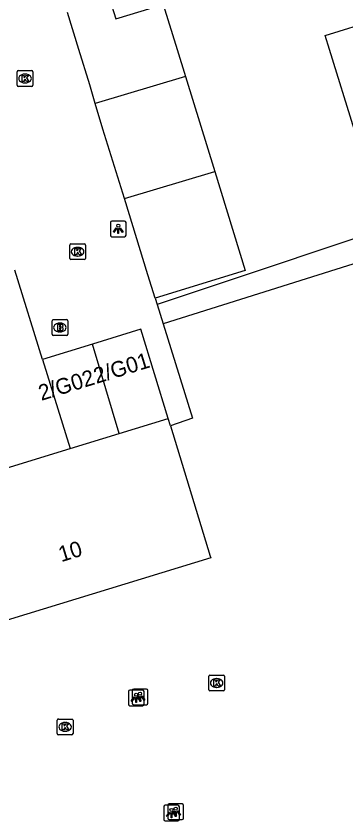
# Model space of a CAD drawing. Extents: x 161253 to 161848, y 384872 to 385383.
# Drawn here: x 161469.3 to 161490.3, y 384950.8 to 385002.1 of the extents above; entities that cross this region are included whole.
import ezdxf

# ---------------------------------------------------------------- set-up
doc = ezdxf.new("R2010")
doc.units = 0
for name, color, linetype in [('IMGEO_Brandkraan', 7, 'Continuous'), ('IMGEO_Kolk', 7, 'Continuous'), ('IMGEO_Lichtpunt', 7, 'Continuous'), ('IMGEO_Pand', 7, 'Continuous'), ('IMGEO_Pand_nummerreeks', 7, 'Continuous'), ('IMGEO_Rijbaan_lokaal_open', 7, 'Continuous'), ('IMGEO_Voetpad_open', 7, 'Continuous')]:
    doc.layers.add(name, color=color, linetype=linetype)

msp = doc.modelspace()

# ---------------------------------------------------------------- linework, layer by layer
at = {"layer": 'IMGEO_Brandkraan'}
for p, q in [((161471.63, 384981.861), (161471.63, 384982.713)), ((161471.705, 384982.787), (161472.557, 384982.787)), ((161472.118, 384982.567), (161472.143, 384982.567)), ((161472.631, 384982.713), (161472.631, 384981.861)), ((161472.141, 384982.007), (161472.116, 384982.007)), ((161472.557, 384981.787), (161471.705, 384981.787))]:
    msp.add_line(p, q, dxfattribs=at)
for points in [[(161471.63, 384981.861), (161471.63, 384982.713)], [(161471.705, 384982.787), (161472.557, 384982.787)], [(161472.631, 384982.713), (161472.631, 384981.861)], [(161471.978, 384982.487), (161471.978, 384982.087), (161472.191, 384982.087)], [(161472.209, 384982.487), (161471.978, 384982.487)], [(161472.157, 384982.406), (161472.103, 384982.406), (161472.103, 384982.33)], [(161472.103, 384982.33), (161472.156, 384982.33)], [(161472.165, 384982.254), (161472.103, 384982.254), (161472.103, 384982.173)], [(161472.103, 384982.173), (161472.165, 384982.173)], [(161472.557, 384981.787), (161471.705, 384981.787)]]:
    msp.add_lwpolyline(points, dxfattribs=at)
for centre, radius, start, end in [((161471.707, 384982.711), 0.0765, 91.552, 178.448), ((161471.707, 384982.711), 0.0765, 91.552, 178.448), ((161472.555, 384982.711), 0.0765, 1.552, 88.448), ((161472.555, 384982.711), 0.0765, 1.552, 88.448), ((161472.158, 384982.368), 0.0379, 267.8285, 90.9355), ((161472.166, 384982.213), 0.0404, 269.8759, 90.5077), ((161472.197, 384982.338), 0.251, 268.6676, 293.5347), ((161472.213, 384982.342), 0.145, 59.4692, 91.5367), ((161472.238, 384982.389), 0.0922, 285.5137, 58.1501), ((161472.243, 384982.197), 0.105, 301.3115, 78.989), ((161471.707, 384981.863), 0.0765, 181.552, 268.448), ((161471.707, 384981.863), 0.0765, 181.552, 268.448), ((161472.555, 384981.863), 0.0765, 271.552, 358.448), ((161472.555, 384981.863), 0.0765, 271.552, 358.448)]:
    msp.add_arc(centre, radius, start, end, dxfattribs=at)
for centre, major_axis, ratio, start_param, end_param in [((161472.117, 384982.287), (-0.387, 0.002), 0.722429, 4.712389, 7.853982), ((161472.142, 384982.287), (-0.39, 0.002), 0.717154, 1.570796, 4.712389)]:
    msp.add_ellipse(centre, major_axis=major_axis, ratio=ratio, start_param=start_param, end_param=end_param, dxfattribs=at)
at = {"layer": 'IMGEO_Kolk'}
for p, q in [((161469.413, 384997.728), (161469.413, 384998.58)), ((161469.488, 384998.654), (161470.34, 384998.654)), ((161469.901, 384998.434), (161469.926, 384998.434)), ((161470.414, 384998.58), (161470.414, 384997.728)), ((161470.34, 384997.654), (161469.488, 384997.654)), ((161469.924, 384997.874), (161469.899, 384997.874)), ((161472.758, 384986.689), (161472.758, 384987.541)), ((161472.833, 384987.615), (161473.685, 384987.615)), ((161473.246, 384987.395), (161473.271, 384987.395)), ((161473.759, 384987.541), (161473.759, 384986.689)), ((161473.685, 384986.615), (161472.833, 384986.615)), ((161473.269, 384986.835), (161473.244, 384986.835)), ((161481.613, 384959.207), (161481.613, 384960.059)), ((161481.688, 384960.133), (161482.54, 384960.133)), ((161482.614, 384960.059), (161482.614, 384959.207)), ((161482.101, 384959.913), (161482.126, 384959.913)), ((161482.54, 384959.133), (161481.688, 384959.133)), ((161482.124, 384959.353), (161482.099, 384959.353)), ((161471.965, 384956.414), (161471.965, 384957.266)), ((161472.04, 384957.34), (161472.892, 384957.34)), ((161472.453, 384957.12), (161472.478, 384957.12)), ((161472.966, 384957.266), (161472.966, 384956.414)), ((161472.476, 384956.56), (161472.451, 384956.56)), ((161472.892, 384956.34), (161472.04, 384956.34))]:
    msp.add_line(p, q, dxfattribs=at)
for points in [[(161469.413, 384997.728), (161469.413, 384998.58)], [(161469.488, 384998.654), (161470.34, 384998.654)], [(161470.414, 384998.58), (161470.414, 384997.728)], [(161469.734, 384998.354), (161469.857, 384998.354), (161469.857, 384998.203), (161469.987, 384998.354), (161470.151, 384998.354), (161470.005, 384998.203), (161470.158, 384997.954), (161470.006, 384997.954), (161469.921, 384998.118), (161469.857, 384998.051), (161469.857, 384997.954), (161469.734, 384997.954), (161469.734, 384998.354)], [(161470.34, 384997.654), (161469.488, 384997.654)], [(161472.758, 384986.689), (161472.758, 384987.541)], [(161472.833, 384987.615), (161473.685, 384987.615)], [(161473.079, 384987.315), (161473.202, 384987.315), (161473.202, 384987.164), (161473.332, 384987.315), (161473.496, 384987.315), (161473.35, 384987.164), (161473.503, 384986.915), (161473.351, 384986.915), (161473.266, 384987.079), (161473.202, 384987.012), (161473.202, 384986.915), (161473.079, 384986.915), (161473.079, 384987.315)], [(161473.759, 384987.541), (161473.759, 384986.689)], [(161473.685, 384986.615), (161472.833, 384986.615)], [(161481.613, 384959.207), (161481.613, 384960.059)], [(161481.688, 384960.133), (161482.54, 384960.133)], [(161482.614, 384960.059), (161482.614, 384959.207)], [(161481.934, 384959.833), (161482.057, 384959.833), (161482.057, 384959.682), (161482.187, 384959.833), (161482.351, 384959.833), (161482.205, 384959.682), (161482.358, 384959.433), (161482.206, 384959.433), (161482.121, 384959.597), (161482.057, 384959.53), (161482.057, 384959.433), (161481.934, 384959.433), (161481.934, 384959.833)], [(161482.54, 384959.133), (161481.688, 384959.133)], [(161471.965, 384956.414), (161471.965, 384957.266)], [(161472.04, 384957.34), (161472.892, 384957.34)], [(161472.286, 384957.04), (161472.409, 384957.04), (161472.409, 384956.889), (161472.539, 384957.04), (161472.703, 384957.04), (161472.557, 384956.889), (161472.71, 384956.64), (161472.558, 384956.64), (161472.473, 384956.804), (161472.409, 384956.737), (161472.409, 384956.64), (161472.286, 384956.64), (161472.286, 384957.04)], [(161472.966, 384957.266), (161472.966, 384956.414)], [(161472.892, 384956.34), (161472.04, 384956.34)]]:
    msp.add_lwpolyline(points, dxfattribs=at)
for centre, start, end in [((161469.49, 384998.578), 91.552, 178.448), ((161469.49, 384998.578), 91.552, 178.448), ((161470.338, 384998.578), 1.552, 88.448), ((161470.338, 384998.578), 1.552, 88.448), ((161469.49, 384997.73), 181.552, 268.448), ((161469.49, 384997.73), 181.552, 268.448), ((161470.338, 384997.73), 271.552, 358.448), ((161470.338, 384997.73), 271.552, 358.448), ((161472.835, 384987.539), 91.552, 178.448), ((161472.835, 384987.539), 91.552, 178.448), ((161473.683, 384987.539), 1.552, 88.448), ((161473.683, 384987.539), 1.552, 88.448), ((161472.835, 384986.691), 181.552, 268.448), ((161472.835, 384986.691), 181.552, 268.448), ((161473.683, 384986.691), 271.552, 358.448), ((161473.683, 384986.691), 271.552, 358.448), ((161481.69, 384960.057), 91.552, 178.448), ((161481.69, 384960.057), 91.552, 178.448), ((161482.538, 384960.057), 1.552, 88.448), ((161482.538, 384960.057), 1.552, 88.448), ((161481.69, 384959.209), 181.552, 268.448), ((161481.69, 384959.209), 181.552, 268.448), ((161482.538, 384959.209), 271.552, 358.448), ((161482.538, 384959.209), 271.552, 358.448), ((161472.042, 384957.264), 91.552, 178.448), ((161472.042, 384957.264), 91.552, 178.448), ((161472.89, 384957.264), 1.552, 88.448), ((161472.89, 384957.264), 1.552, 88.448), ((161472.042, 384956.416), 181.552, 268.448), ((161472.042, 384956.416), 181.552, 268.448), ((161472.89, 384956.416), 271.552, 358.448), ((161472.89, 384956.416), 271.552, 358.448)]:
    msp.add_arc(centre, 0.0765, start, end, dxfattribs=at)
for centre, major_axis, ratio, start_param, end_param in [((161469.9, 384998.154), (-0.387, 0.002), 0.722429, 4.712389, 7.853982), ((161469.925, 384998.154), (-0.39, 0.002), 0.717154, 1.570796, 4.712389), ((161473.245, 384987.115), (-0.387, 0.002), 0.722429, 4.712389, 7.853982), ((161473.27, 384987.115), (-0.39, 0.002), 0.717154, 1.570796, 4.712389), ((161482.1, 384959.633), (-0.387, 0.002), 0.722429, 4.712389, 7.853982), ((161482.125, 384959.633), (-0.39, 0.002), 0.717154, 1.570796, 4.712389), ((161472.452, 384956.84), (-0.387, 0.002), 0.722429, 4.712389, 7.853982), ((161472.477, 384956.84), (-0.39, 0.002), 0.717154, 1.570796, 4.712389)]:
    msp.add_ellipse(centre, major_axis=major_axis, ratio=ratio, start_param=start_param, end_param=end_param, dxfattribs=at)
at = {"layer": 'IMGEO_Lichtpunt'}
for p, q in [((161475.349, 384988.975), (161475.349, 384988.168)), ((161475.349, 384988.975), (161475.349, 384988.168)), ((161476.251, 384989.07), (161475.443, 384989.07)), ((161476.251, 384989.07), (161475.443, 384989.07)), ((161476.345, 384988.168), (161476.345, 384988.975)), ((161476.345, 384988.168), (161476.345, 384988.975)), ((161475.443, 384988.074), (161476.251, 384988.074)), ((161475.443, 384988.074), (161476.251, 384988.074)), ((161476.493, 384959.09), (161476.493, 384958.283)), ((161476.493, 384959.09), (161476.493, 384958.283)), ((161477.395, 384959.185), (161476.587, 384959.185)), ((161477.395, 384959.185), (161476.587, 384959.185)), ((161476.736, 384959.153), (161476.736, 384958.346)), ((161476.736, 384959.153), (161476.736, 384958.346)), ((161477.638, 384959.248), (161476.83, 384959.248)), ((161477.638, 384959.248), (161476.83, 384959.248)), ((161477.489, 384958.283), (161477.489, 384959.09)), ((161477.489, 384958.283), (161477.489, 384959.09)), ((161477.732, 384958.346), (161477.732, 384959.153)), ((161477.732, 384958.346), (161477.732, 384959.153)), ((161476.587, 384958.189), (161477.395, 384958.189)), ((161476.587, 384958.189), (161477.395, 384958.189)), ((161476.83, 384958.252), (161477.638, 384958.252)), ((161476.83, 384958.252), (161477.638, 384958.252)), ((161478.743, 384951.748), (161478.743, 384950.941)), ((161478.743, 384951.748), (161478.743, 384950.941)), ((161479.645, 384951.843), (161478.837, 384951.843)), ((161479.645, 384951.843), (161478.837, 384951.843)), ((161479.006, 384951.835), (161479.006, 384951.028)), ((161479.006, 384951.835), (161479.006, 384951.028)), ((161479.908, 384951.93), (161479.1, 384951.93)), ((161479.908, 384951.93), (161479.1, 384951.93)), ((161479.739, 384950.941), (161479.739, 384951.748)), ((161479.739, 384950.941), (161479.739, 384951.748)), ((161480.002, 384951.028), (161480.002, 384951.835)), ((161480.002, 384951.028), (161480.002, 384951.835)), ((161478.837, 384950.847), (161479.645, 384950.847)), ((161478.837, 384950.847), (161479.645, 384950.847)), ((161479.1, 384950.934), (161479.908, 384950.934)), ((161479.1, 384950.934), (161479.908, 384950.934))]:
    msp.add_line(p, q, dxfattribs=at)
for points in [[(161475.723, 384988.639), (161475.762, 384988.611), (161475.574, 384988.349), (161475.536, 384988.376), (161475.723, 384988.639)], [(161475.825, 384988.591), (161475.872, 384988.591), (161475.872, 384988.269), (161475.825, 384988.269), (161475.825, 384988.591)], [(161475.935, 384988.611), (161475.973, 384988.638), (161476.16, 384988.376), (161476.121, 384988.348), (161475.935, 384988.611)], [(161476.867, 384958.754), (161476.906, 384958.726), (161476.718, 384958.464), (161476.68, 384958.491), (161476.867, 384958.754)], [(161477.11, 384958.817), (161477.149, 384958.789), (161476.961, 384958.527), (161476.923, 384958.554), (161477.11, 384958.817)], [(161476.969, 384958.706), (161477.016, 384958.706), (161477.016, 384958.384), (161476.969, 384958.384), (161476.969, 384958.706)], [(161477.079, 384958.726), (161477.117, 384958.753), (161477.304, 384958.491), (161477.265, 384958.463), (161477.079, 384958.726)], [(161477.212, 384958.769), (161477.259, 384958.769), (161477.259, 384958.447), (161477.212, 384958.447), (161477.212, 384958.769)], [(161477.322, 384958.789), (161477.36, 384958.816), (161477.547, 384958.554), (161477.508, 384958.526), (161477.322, 384958.789)], [(161479.117, 384951.412), (161479.156, 384951.384), (161478.968, 384951.122), (161478.93, 384951.149), (161479.117, 384951.412)], [(161479.38, 384951.499), (161479.419, 384951.471), (161479.231, 384951.209), (161479.193, 384951.236), (161479.38, 384951.499)], [(161479.219, 384951.364), (161479.266, 384951.364), (161479.266, 384951.042), (161479.219, 384951.042), (161479.219, 384951.364)], [(161479.329, 384951.384), (161479.367, 384951.411), (161479.554, 384951.149), (161479.515, 384951.121), (161479.329, 384951.384)], [(161479.482, 384951.451), (161479.529, 384951.451), (161479.529, 384951.129), (161479.482, 384951.129), (161479.482, 384951.451)], [(161479.592, 384951.471), (161479.63, 384951.498), (161479.817, 384951.236), (161479.778, 384951.208), (161479.592, 384951.471)]]:
    msp.add_lwpolyline(points, dxfattribs=at)
for centre in [(161475.848, 384988.773), (161476.992, 384958.888), (161477.235, 384958.951), (161479.242, 384951.546), (161479.505, 384951.633)]:
    msp.add_circle(centre, 0.0994, dxfattribs=at)
for centre, start, end in [((161475.443, 384988.975), 90, 180), ((161475.443, 384988.975), 90, 180), ((161476.251, 384988.975), 0, 90), ((161476.251, 384988.975), 0, 90), ((161475.443, 384988.168), 180, 270), ((161475.443, 384988.168), 180, 270), ((161476.251, 384988.168), 270, 0), ((161476.251, 384988.168), 270, 360), ((161476.587, 384959.09), 90, 180), ((161476.587, 384959.09), 90, 180), ((161476.83, 384959.153), 90, 180), ((161476.83, 384959.153), 90, 180), ((161477.395, 384959.09), 0, 90), ((161477.395, 384959.09), 0, 90), ((161477.638, 384959.153), 0, 90), ((161477.638, 384959.153), 0, 90), ((161476.587, 384958.283), 180, 270), ((161476.587, 384958.283), 180, 270), ((161476.83, 384958.346), 180, 270), ((161476.83, 384958.346), 180, 270), ((161477.395, 384958.283), 270, 0), ((161477.395, 384958.283), 270, 360), ((161477.638, 384958.346), 270, 0), ((161477.638, 384958.346), 270, 360), ((161478.837, 384951.748), 90, 180), ((161478.837, 384951.748), 90, 180), ((161479.1, 384951.835), 90, 180), ((161479.1, 384951.835), 90, 180), ((161479.645, 384951.748), 0, 90), ((161479.645, 384951.748), 0, 90), ((161479.908, 384951.835), 0, 90), ((161479.908, 384951.835), 0, 90), ((161478.837, 384950.941), 180, 270), ((161478.837, 384950.941), 180, 270), ((161479.1, 384951.028), 180, 270), ((161479.1, 384951.028), 180, 270), ((161479.645, 384950.941), 270, 0), ((161479.645, 384950.941), 270, 360), ((161479.908, 384951.028), 270, 0), ((161479.908, 384951.028), 270, 360)]:
    msp.add_arc(centre, 0.0946, start, end, dxfattribs=at)
at = {"layer": 'IMGEO_Pand'}
for points in [[(161475.314, 385003.189), (161475.695, 385001.953), (161478.707, 385002.877), (161479.593, 385000), (161480.125, 384998.272)], [(161474.387, 384996.562), (161474.039, 384997.742), (161473.343, 385000), (161472.616, 385002.358)], [(161491.462, 384995.042), (161490.89, 384994.866), (161489.308, 385000), (161489.033, 385000.893), (161492.311, 385001.903)], [(161480.125, 384998.272), (161474.387, 384996.562)], [(161480.125, 384998.272), (161481.988, 384992.224)], [(161476.238, 384990.501), (161474.872, 384994.919), (161474.387, 384996.562)], [(161476.238, 384990.501), (161481.988, 384992.224)], [(161481.988, 384992.224), (161483.928, 384985.929), (161478.198, 384984.164)], [(161478.198, 384984.164), (161477.739, 384985.648), (161476.238, 384990.501)], [(161471.025, 384980.249), (161469.271, 384985.935)], [(161479.03, 384976.489), (161477.285, 384982.181), (161474.212, 384981.233)], [(161474.212, 384981.233), (161471.025, 384980.249)], [(161475.908, 384975.532), (161474.212, 384981.233)], [(161471.025, 384980.249), (161472.777, 384974.572)], [(161475.908, 384975.532), (161479.03, 384976.489)], [(161479.172, 384976.026), (161479.03, 384976.489)], [(161479.172, 384976.026), (161481.71, 384967.719), (161481.734, 384967.62), (161465.577, 384962.651), (161465.703, 384962.356), (161464.826, 384962.094), (161462.094, 384961.279)], [(161472.777, 384974.572), (161475.908, 384975.532)], [(161459.854, 384970.611), (161472.777, 384974.572)]]:
    msp.add_lwpolyline(points, dxfattribs=at)
at = {"layer": 'IMGEO_Rijbaan_lokaal_open'}
for points in [[(161478.198, 384984.164), (161478.327, 384983.747)], [(161478.327, 384983.747), (161478.706, 384982.523)], [(161478.706, 384982.523), (161480.569, 384976.5), (161479.172, 384976.026)]]:
    msp.add_lwpolyline(points, dxfattribs=at)
at = {"layer": 'IMGEO_Voetpad_open'}
for points in [[(161504.48, 384990.635), (161478.706, 384982.523)], [(161496.079, 384989.672), (161478.327, 384983.747)]]:
    msp.add_lwpolyline(points, dxfattribs=at)

# ---------------------------------------------------------------- texts
at = {"layer": 'IMGEO_Pand_nummerreeks'}
for s, rotation, p in [('2/G01', 17.1516, (161474.456, 384978.692)), ('2/G02', 17.1516, (161470.947, 384977.609)), ('10', 17.095, (161472.218, 384967.33))]:
    msp.add_text(s, height=1, rotation=rotation, dxfattribs=at).set_placement(p)

doc.saveas('drawing.dxf')
